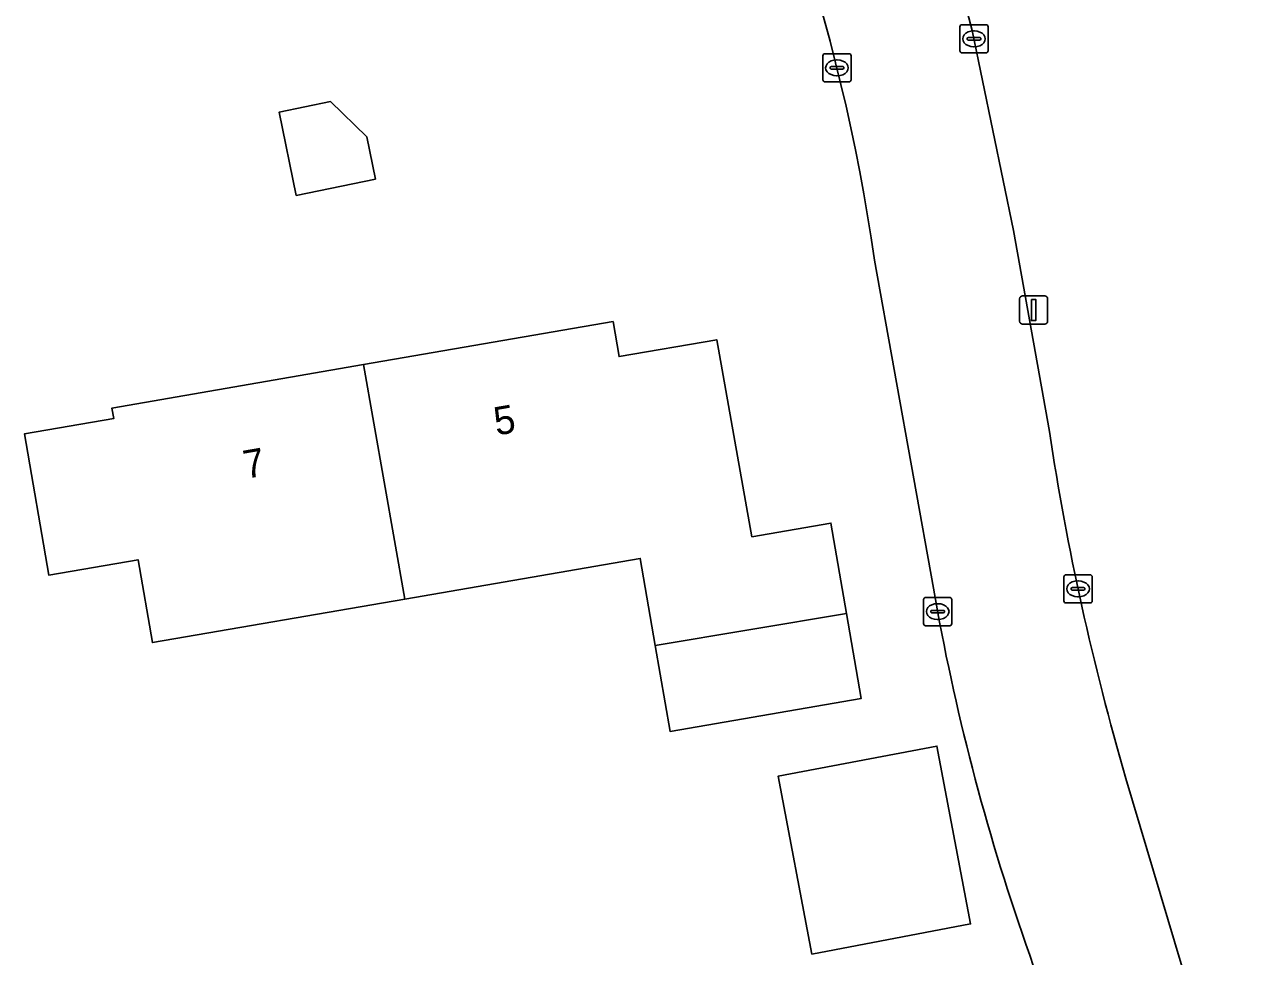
# Model space of a CAD drawing. Extents: x 162879 to 165540, y 384011 to 385181.
# Drawn here: x 164075.89 to 164119.01, y 384762.5 to 384795.54 of the extents above; entities that cross this region are included whole.
import ezdxf

# ---------------------------------------------------------------- set-up
doc = ezdxf.new("R2010")
doc.units = 0
for name, color, linetype in [('IMGEO_Erf', 7, 'Continuous'), ('IMGEO_Kolk', 7, 'Continuous'), ('IMGEO_Lichtmast', 7, 'Continuous'), ('IMGEO_Pand', 7, 'Continuous'), ('IMGEO_Pand_nummerreeks', 7, 'Continuous'), ('IMGEO_Rijbaan_lokaal_open', 7, 'Continuous')]:
    doc.layers.add(name, color=color, linetype=linetype)

msp = doc.modelspace()

# ---------------------------------------------------------------- linework, layer by layer
at = {"layer": 'IMGEO_Erf'}
for points in [[(164109.463, 384795.319), (164110.928, 384788.234), (164112.197, 384781.112)], [(164108.091, 384775.554), (164106.003, 384787.184)], [(164114.908, 384768.816), (164118.358, 384757.263), (164119.865, 384750), (164123.198, 384730.753), (164178.898, 384740.524), (164177.781, 384750), (164176.479, 384761.049)]]:
    msp.add_lwpolyline(points, dxfattribs=at)
for points in [[(164084.915, 384792.424), (164086.733, 384792.797), (164088.015, 384791.551), (164088.322, 384790.051), (164085.521, 384789.476)], [(164078.988, 384781.94), (164087.907, 384783.48), (164096.741, 384785.006), (164096.956, 384783.764), (164100.415, 384784.361), (164101.661, 384777.378), (164104.458, 384777.861), (164105.011, 384774.66), (164105.531, 384771.648), (164098.764, 384770.479), (164098.239, 384773.52), (164097.705, 384776.613), (164089.364, 384775.173), (164080.423, 384773.629), (164079.917, 384776.565), (164076.75, 384776.018), (164075.887, 384781.021), (164079.052, 384781.567)], [(164108.211, 384769.959), (164109.404, 384763.658), (164103.785, 384762.594), (164102.592, 384768.896)]]:
    msp.add_lwpolyline(points, close=True, dxfattribs=at)
for centre, radius, start, end in [((164028.61, 384774.233), 83.557, 14.61701, 35.00148), ((164037.362, 384777.303), 69.348, 8.19123, 29.11324), ((164205.874, 384795.319), 94.748, 188.62366, 196.24344), ((164186.635, 384789.205), 79.721, 189.85942, 199.23283), ((164033.722, 384735.325), 82.407, 10.25816, 19.58208)]:
    msp.add_arc(centre, radius, start, end, dxfattribs=at)
at = {"layer": 'IMGEO_Kolk'}
for p, q in [((164109.102, 384795.522), (164109.954, 384795.522)), ((164109.027, 384794.596), (164109.027, 384795.448)), ((164109.515, 384795.302), (164109.54, 384795.302)), ((164110.028, 384795.448), (164110.028, 384794.596)), ((164109.286, 384795.016), (164109.286, 384795.028)), ((164109.724, 384794.979), (164109.326, 384794.979)), ((164109.329, 384795.065), (164109.727, 384795.065)), ((164109.538, 384794.742), (164109.513, 384794.742)), ((164109.77, 384795.028), (164109.77, 384795.016)), ((164104.172, 384793.569), (164104.172, 384794.421)), ((164104.247, 384794.495), (164105.099, 384794.495)), ((164104.66, 384794.275), (164104.685, 384794.275)), ((164105.173, 384794.421), (164105.173, 384793.569)), ((164109.954, 384794.522), (164109.102, 384794.522)), ((164104.431, 384793.989), (164104.431, 384794.001)), ((164104.869, 384793.952), (164104.471, 384793.952)), ((164104.474, 384794.038), (164104.872, 384794.038)), ((164104.915, 384794.001), (164104.915, 384793.989)), ((164105.099, 384793.495), (164104.247, 384793.495)), ((164104.683, 384793.715), (164104.658, 384793.715)), ((164112.713, 384775.107), (164112.713, 384775.959)), ((164112.788, 384776.033), (164113.64, 384776.033)), ((164113.201, 384775.813), (164113.226, 384775.813)), ((164113.714, 384775.959), (164113.714, 384775.107)), ((164112.972, 384775.527), (164112.972, 384775.539)), ((164113.41, 384775.49), (164113.012, 384775.49)), ((164113.015, 384775.576), (164113.413, 384775.576)), ((164113.224, 384775.253), (164113.199, 384775.253)), ((164113.456, 384775.539), (164113.456, 384775.527)), ((164107.74, 384774.302), (164107.74, 384775.154)), ((164107.815, 384775.228), (164108.667, 384775.228)), ((164108.228, 384775.008), (164108.253, 384775.008)), ((164108.741, 384775.154), (164108.741, 384774.302)), ((164113.64, 384775.033), (164112.788, 384775.033)), ((164107.999, 384774.722), (164107.999, 384774.734)), ((164108.437, 384774.685), (164108.039, 384774.685)), ((164108.042, 384774.771), (164108.44, 384774.771)), ((164108.251, 384774.448), (164108.226, 384774.448)), ((164108.483, 384774.734), (164108.483, 384774.722)), ((164108.667, 384774.228), (164107.815, 384774.228))]:
    msp.add_line(p, q, dxfattribs=at)
for points in [[(164109.102, 384795.522), (164109.954, 384795.522)], [(164109.027, 384794.596), (164109.027, 384795.448)], [(164110.028, 384795.448), (164110.028, 384794.596)], [(164104.172, 384793.569), (164104.172, 384794.421)], [(164104.247, 384794.495), (164105.099, 384794.495)], [(164105.173, 384794.421), (164105.173, 384793.569)], [(164109.954, 384794.522), (164109.102, 384794.522)], [(164105.099, 384793.495), (164104.247, 384793.495)], [(164112.713, 384775.107), (164112.713, 384775.959)], [(164112.788, 384776.033), (164113.64, 384776.033)], [(164113.714, 384775.959), (164113.714, 384775.107)], [(164107.74, 384774.302), (164107.74, 384775.154)], [(164107.815, 384775.228), (164108.667, 384775.228)], [(164108.741, 384775.154), (164108.741, 384774.302)], [(164113.64, 384775.033), (164112.788, 384775.033)], [(164108.667, 384774.228), (164107.815, 384774.228)]]:
    msp.add_lwpolyline(points, dxfattribs=at)
for centre, radius, start, end in [((164109.104, 384795.446), 0.0765, 91.552, 178.448), ((164109.104, 384795.446), 0.0765, 91.552, 178.448), ((164109.952, 384795.446), 0.0765, 1.552, 88.448), ((164109.952, 384795.446), 0.0765, 1.552, 88.448), ((164109.326, 384795.025), 0.0403, 85.8775, 175.7526), ((164109.323, 384795.015), 0.0366, 178.938, 274.7102), ((164109.727, 384795.022), 0.043, 264.8664, 352.4533), ((164109.731, 384795.027), 0.0386, 1.7309, 96.639), ((164104.249, 384794.419), 0.0765, 91.552, 178.448), ((164104.249, 384794.419), 0.0765, 91.552, 178.448), ((164105.097, 384794.419), 0.0765, 1.552, 88.448), ((164105.097, 384794.419), 0.0765, 1.552, 88.448), ((164109.104, 384794.598), 0.0765, 181.552, 268.448), ((164109.104, 384794.598), 0.0765, 181.552, 268.448), ((164109.952, 384794.598), 0.0765, 271.552, 358.448), ((164109.952, 384794.598), 0.0765, 271.552, 358.448), ((164104.471, 384793.998), 0.0403, 85.8775, 175.7526), ((164104.468, 384793.988), 0.0366, 178.938, 274.7102), ((164104.872, 384793.995), 0.043, 264.8664, 352.4533), ((164104.876, 384794), 0.0386, 1.7309, 96.639), ((164104.249, 384793.571), 0.0765, 181.552, 268.448), ((164104.249, 384793.571), 0.0765, 181.552, 268.448), ((164105.097, 384793.571), 0.0765, 271.552, 358.448), ((164105.097, 384793.571), 0.0765, 271.552, 358.448), ((164112.79, 384775.957), 0.0765, 91.552, 178.448), ((164112.79, 384775.957), 0.0765, 91.552, 178.448), ((164113.638, 384775.957), 0.0765, 1.552, 88.448), ((164113.638, 384775.957), 0.0765, 1.552, 88.448), ((164113.012, 384775.536), 0.0403, 85.8775, 175.7526), ((164113.009, 384775.526), 0.0366, 178.938, 274.7102), ((164113.413, 384775.533), 0.043, 264.8664, 352.4533), ((164113.417, 384775.538), 0.0386, 1.7309, 96.639), ((164107.817, 384775.152), 0.0765, 91.552, 178.448), ((164107.817, 384775.152), 0.0765, 91.552, 178.448), ((164108.665, 384775.152), 0.0765, 1.552, 88.448), ((164108.665, 384775.152), 0.0765, 1.552, 88.448), ((164112.79, 384775.109), 0.0765, 181.552, 268.448), ((164112.79, 384775.109), 0.0765, 181.552, 268.448), ((164113.638, 384775.109), 0.0765, 271.552, 358.448), ((164113.638, 384775.109), 0.0765, 271.552, 358.448), ((164108.039, 384774.731), 0.0403, 85.8775, 175.7526), ((164108.036, 384774.721), 0.0366, 178.938, 274.7102), ((164108.44, 384774.728), 0.043, 264.8664, 352.4533), ((164108.444, 384774.733), 0.0386, 1.7309, 96.639), ((164107.817, 384774.304), 0.0765, 181.552, 268.448), ((164107.817, 384774.304), 0.0765, 181.552, 268.448), ((164108.665, 384774.304), 0.0765, 271.552, 358.448), ((164108.665, 384774.304), 0.0765, 271.552, 358.448)]:
    msp.add_arc(centre, radius, start, end, dxfattribs=at)
for centre, major_axis, ratio, start_param, end_param in [((164109.514, 384795.022), (-0.387, 0.002), 0.722429, 4.712389, 7.853982), ((164109.539, 384795.022), (-0.39, 0.002), 0.717154, 1.570796, 4.712389), ((164104.659, 384793.995), (-0.387, 0.002), 0.722429, 4.712389, 7.853982), ((164104.684, 384793.995), (-0.39, 0.002), 0.717154, 1.570796, 4.712389), ((164113.2, 384775.533), (-0.387, 0.002), 0.722429, 4.712389, 7.853982), ((164113.225, 384775.533), (-0.39, 0.002), 0.717154, 1.570796, 4.712389), ((164108.227, 384774.728), (-0.387, 0.002), 0.722429, 4.712389, 7.853982), ((164108.252, 384774.728), (-0.39, 0.002), 0.717154, 1.570796, 4.712389)]:
    msp.add_ellipse(centre, major_axis=major_axis, ratio=ratio, start_param=start_param, end_param=end_param, dxfattribs=at)
at = {"layer": 'IMGEO_Lichtmast'}
for p, q in [((164111.144, 384785.013), (164111.144, 384785.813)), ((164111.144, 384785.813), (164111.144, 384785.013)), ((164111.244, 384785.913), (164112.034, 384785.913)), ((164112.034, 384785.913), (164111.244, 384785.913)), ((164112.134, 384785.813), (164112.134, 384785.013)), ((164112.134, 384785.013), (164112.134, 384785.813)), ((164112.034, 384784.913), (164111.244, 384784.913)), ((164111.244, 384784.913), (164112.034, 384784.913))]:
    msp.add_line(p, q, dxfattribs=at)
msp.add_lwpolyline([(164111.564, 384785.788), (164111.714, 384785.788), (164111.714, 384785.038), (164111.564, 384785.038), (164111.564, 384785.788)], dxfattribs=at)
for centre, start, end in [((164111.244, 384785.813), 90, 180), ((164111.244, 384785.813), 90, 180), ((164112.034, 384785.813), 0, 90), ((164112.034, 384785.813), 360, 90), ((164111.244, 384785.013), 180, 270), ((164111.244, 384785.013), 180, 270), ((164112.034, 384785.013), 270, 0), ((164112.034, 384785.013), 270, 0)]:
    msp.add_arc(centre, 0.1, start, end, dxfattribs=at)
at = {"layer": 'IMGEO_Pand'}
for points in [[(164086.733, 384792.797), (164084.915, 384792.424), (164085.521, 384789.476), (164088.322, 384790.051), (164088.015, 384791.551)], [(164098.239, 384773.52), (164105.011, 384774.66), (164104.458, 384777.861), (164101.661, 384777.378), (164100.415, 384784.361), (164096.956, 384783.764), (164096.741, 384785.006), (164087.907, 384783.48), (164089.364, 384775.173), (164097.705, 384776.613)], [(164089.364, 384775.173), (164087.907, 384783.48), (164078.988, 384781.94), (164079.052, 384781.567), (164075.887, 384781.021), (164076.75, 384776.018), (164079.917, 384776.565), (164080.423, 384773.629)], [(164098.239, 384773.52), (164098.764, 384770.479), (164105.531, 384771.648), (164105.011, 384774.66)], [(164109.404, 384763.658), (164108.211, 384769.959), (164102.592, 384768.896), (164103.785, 384762.594)]]:
    msp.add_lwpolyline(points, close=True, dxfattribs=at)
at = {"layer": 'IMGEO_Rijbaan_lokaal_open'}
for points in [[(164112.197, 384781.112), (164110.928, 384788.234), (164109.463, 384795.319)], [(164106.003, 384787.184), (164108.091, 384775.554)], [(164114.812, 384750), (164118.206, 384729.824), (164123.198, 384730.753), (164119.865, 384750), (164118.358, 384757.263), (164114.908, 384768.816)]]:
    msp.add_lwpolyline(points, dxfattribs=at)
for centre, radius, start, end in [((164028.61, 384774.233), 83.557, 14.61701, 35.00148), ((164037.362, 384777.303), 69.348, 8.19123, 29.11324), ((164205.874, 384795.319), 94.748, 188.62366, 196.24344), ((164186.635, 384789.205), 79.721, 189.85942, 199.23283), ((164033.722, 384735.325), 82.407, 10.25816, 19.58208)]:
    msp.add_arc(centre, radius, start, end, dxfattribs=at)

# ---------------------------------------------------------------- texts
at = {"layer": 'IMGEO_Pand_nummerreeks'}
for s, p in [('5', (164092.61, 384780.963)), ('7', (164083.734, 384779.43))]:
    msp.add_text(s, height=1, rotation=9.7985, dxfattribs=at).set_placement(p)

doc.saveas('drawing.dxf')
